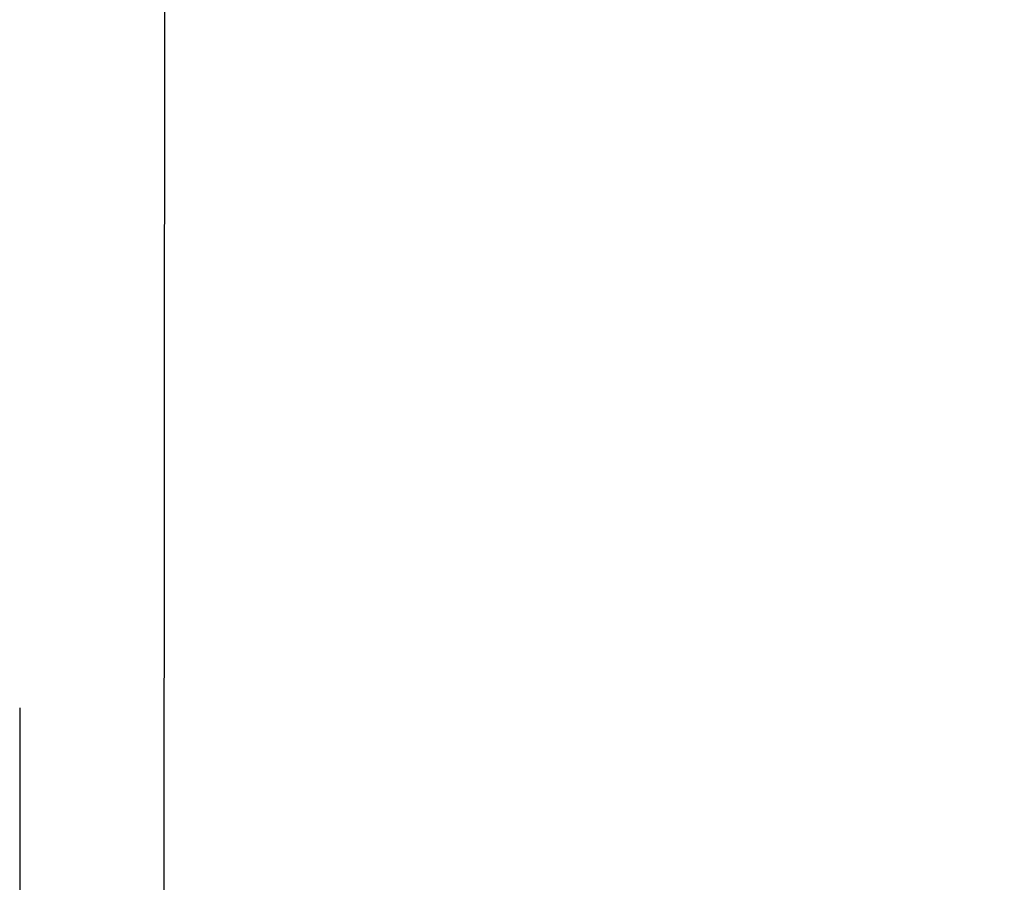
# Model space of a CAD drawing. Header units: millimetres. Extents: x -14064 to 10606674, y -83552 to 74051.
# Tile 402 of 656: x 27993 to 28022, y -16561 to -16536. Entities that reach past the tile are written whole.
import ezdxf

# ---------------------------------------------------------------- set-up
doc = ezdxf.new("R2010")
doc.units = ezdxf.units.MM
doc.linetypes.add('JIS_02_1.0', pattern=[2, 1, -1])

msp = doc.modelspace()

# ---------------------------------------------------------------- hatches: boundary and pattern name
at = {"lineweight": 9}
h = msp.add_hatch(dxfattribs=at)
h.set_pattern_fill('ANSI33', color=256, scale=50)
h.set_pattern_definition([(45, (-89874.83, 22034.33), (-224.5064, 224.5064), []), (45, (-89650.32, 22034.33), (-224.5064, 224.5064), [158.75, -79.375])])
h.paths.add_polyline_path([(30422.43875, -14930.1425), (30222.43875, -14930.1425), (30222.43875, -16130.69929), (29982.43875, -16130.69929), (29982.43875, -16350.1425), (30082.43875, -16350.1425), (30082.43875, -16360.1425), (29982.43875, -16360.1425), (29982.43875, -16520.1425), (30082.43875, -16520.1425), (30082.43875, -16530.14263), (30694.70337, -16530.14219), (30694.70337, -16124.3884), (30422.43875, -16128.02668), (30422.43875, -15638.95109), (30374.93847, -15638.95109), (30374.93847, -15635.81073), (30422.43875, -15635.81073)])
h.paths.add_polyline_path([(28862.43875, -16350.1425), (28962.43875, -16350.1425), (28962.43875, -16130.69929), (28722.43875, -16130.69929), (28522.43875, -16130.69929), (28522.43875, -16153.41644), (27997.43875, -16160.43203), (27997.16248, -16514.1425), (28114.93738, -16514.1425), (28114.93738, -16512.1425), (28274.93738, -16512.1425), (28400.02442, -16514.1425), (28400.02442, -16524.1425), (28446.42442, -16524.1425), (28446.42442, -16530.1438), (28862.43875, -16530.1435), (28862.43875, -16520.1425), (28962.43875, -16520.1425), (28962.43875, -16360.1425), (28862.43875, -16360.1425)])
h.paths.add_polyline_path([(28386.42442, -16564.1425), (28386.42442, -16530.1425), (27997.14998, -16530.1425), (27996.80715, -16969.07531), (28397.43892, -16969.07531), (28397.43876, -16564.14502)])
h.paths.add_polyline_path([(29472.43875, -16130.69929), (29363.57702, -16130.69929), (29360.57919, -16136.99255), (29364.71596, -16186.61667), (29370.23164, -16216.94261), (29375.74733, -16236.2408), (29385.40012, -16316.19065), (29382.68304, -16350.1425), (29472.43875, -16350.1425)])
h.paths.add_polyline_path([(29472.43875, -16360.1425), (29380.81645, -16360.1425), (29375.74733, -16386.49162), (29379.88443, -16418.19579), (29388.15796, -16437.49419), (29397.81041, -16448.52173), (29400.56826, -16462.30615), (29404.0952, -16520.1425), (29472.43875, -16520.1425)])
h.paths.add_polyline_path([(29972.43875, -16360.1425), (29472.43875, -16360.1425), (29472.43875, -16520.1425), (29972.43875, -16520.1425)])
h.paths.add_polyline_path([(29972.43875, -16130.69929), (29472.43875, -16130.69929), (29472.43875, -16350.1425), (29972.43875, -16350.1425)])
h.paths.add_polyline_path([(29972.43875, -16520.1425), (29472.43875, -16520.1425), (29472.43875, -16530.14307), (29972.43875, -16530.14271)])
h.paths.add_polyline_path([(29472.43875, -16520.1425), (29404.0952, -16520.1425), (29404.70505, -16530.14312), (29472.43875, -16530.14307)])
h.paths.add_polyline_path([(29472.43875, -16350.1425), (29382.74028, -16350.1425), (29380.81645, -16360.1425), (29472.43875, -16360.1425)])
h.paths.add_polyline_path([(29972.43875, -16350.1425), (29472.43875, -16350.1425), (29472.43875, -16360.1425), (29972.43875, -16360.1425)])
h.paths.add_polyline_path([(30082.43875, -16350.1425), (29972.43875, -16350.1425), (29972.43875, -16360.1425), (30082.43875, -16360.1425)])
h.paths.add_polyline_path([(30082.43875, -16520.1425), (29982.43875, -16520.1425), (29972.43875, -16520.1425), (29972.43875, -16530.14271), (30082.43875, -16530.14263)])
h.paths.add_polyline_path([(29982.43875, -16130.69929), (29972.43875, -16130.69929), (29972.43875, -16350.1425), (29982.43875, -16350.1425)])

# ---------------------------------------------------------------- linework, layer by layer
at = {"linetype": 'JIS_02_1.0', "lineweight": 25, "ltscale": 50}
msp.add_line((27992.85328, -16155.90783), (27992.85328, -16969.07531), dxfattribs=at)
msp.add_line((27996.80715, -16969.07531), (27997.43875, -16160.43203))

doc.saveas('drawing.dxf')
